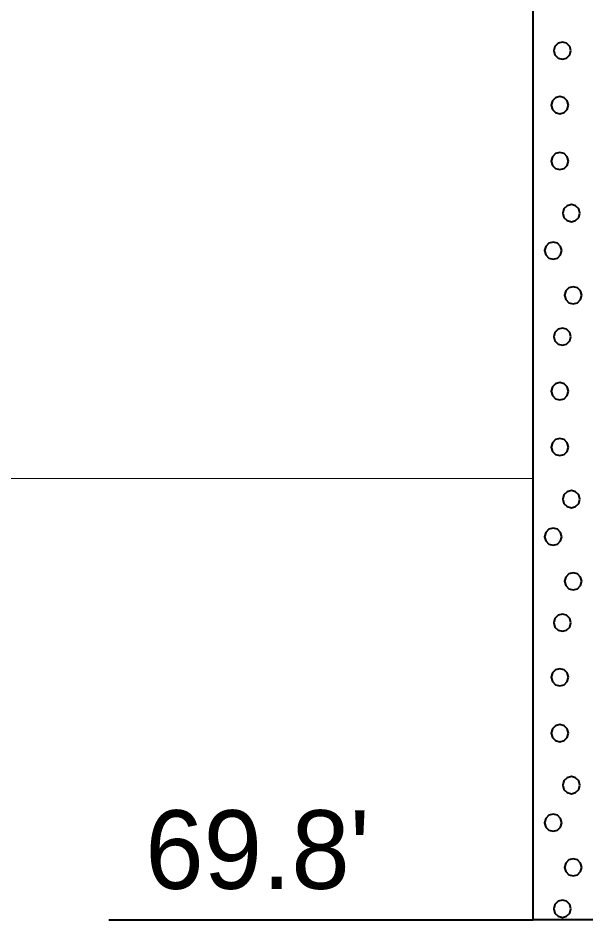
# Model space of a CAD drawing. Extents: x -582 to 653, y -817 to -3.
# Drawn here: x -30.04 to -25, y -558.05 to -550.04 of the extents above; entities that cross this region are included whole.
import ezdxf

# ---------------------------------------------------------------- set-up
doc = ezdxf.new("R2010")
doc.units = 0
doc.header["$LTSCALE"] = 0.4
doc.layers.add('27', color=7, linetype='Continuous', lineweight=40)
doc.layers.add('7', color=7, linetype='Continuous', lineweight=13)

msp = doc.modelspace()

# ---------------------------------------------------------------- linework, layer by layer
at = {"layer": '27'}
msp.add_line((-29.2387, -558.0528), (-25.4713, -558.0528), dxfattribs=at)
for points in [[(-25.4713, -549.7528), (-22.9713, -549.7528), (-22.9713, -558.0528), (-25.4713, -558.0528)], [(-25.1356, -550.3333), (-25.1458, -550.2952), (-25.1737, -550.2673), (-25.2118, -550.2571), (-25.2499, -550.2673), (-25.2778, -550.2952), (-25.288, -550.3333), (-25.2778, -550.3714), (-25.2499, -550.3993), (-25.2118, -550.4095), (-25.1737, -550.3993), (-25.1458, -550.3714)], [(-25.1585, -550.8177), (-25.1687, -550.7796), (-25.1966, -550.7517), (-25.2347, -550.7415), (-25.2728, -550.7517), (-25.3007, -550.7796), (-25.3109, -550.8177), (-25.3007, -550.8558), (-25.2728, -550.8837), (-25.2347, -550.8939), (-25.1966, -550.8837), (-25.1687, -550.8558)], [(-25.1585, -551.3135), (-25.1687, -551.2754), (-25.1966, -551.2475), (-25.2347, -551.2373), (-25.2728, -551.2475), (-25.3007, -551.2754), (-25.3109, -551.3135), (-25.3007, -551.3516), (-25.2728, -551.3794), (-25.2347, -551.3897), (-25.1966, -551.3794), (-25.1687, -551.3516)], [(-25.0555, -551.7762), (-25.0657, -551.7381), (-25.0936, -551.7102), (-25.1317, -551.7), (-25.1698, -551.7102), (-25.1977, -551.7381), (-25.2079, -551.7762), (-25.1977, -551.8143), (-25.1698, -551.8422), (-25.1317, -551.8524), (-25.0936, -551.8422), (-25.0657, -551.8143)], [(-25.217, -552.1093), (-25.2272, -552.0712), (-25.2551, -552.0433), (-25.2932, -552.0331), (-25.3313, -552.0433), (-25.3592, -552.0712), (-25.3694, -552.1093), (-25.3592, -552.1474), (-25.3313, -552.1753), (-25.2932, -552.1855), (-25.2551, -552.1753), (-25.2272, -552.1474)], [(-25.0394, -552.5055), (-25.0496, -552.4674), (-25.0775, -552.4395), (-25.1156, -552.4293), (-25.1537, -552.4395), (-25.1816, -552.4674), (-25.1918, -552.5055), (-25.1816, -552.5436), (-25.1537, -552.5714), (-25.1156, -552.5817), (-25.0775, -552.5714), (-25.0496, -552.5436)], [(-25.1356, -552.8733), (-25.1458, -552.8352), (-25.1737, -552.8073), (-25.2118, -552.7971), (-25.2499, -552.8073), (-25.2778, -552.8352), (-25.288, -552.8733), (-25.2778, -552.9114), (-25.2499, -552.9393), (-25.2118, -552.9495), (-25.1737, -552.9393), (-25.1458, -552.9114)], [(-25.1585, -553.3577), (-25.1687, -553.3196), (-25.1966, -553.2917), (-25.2347, -553.2815), (-25.2728, -553.2917), (-25.3007, -553.3196), (-25.3109, -553.3577), (-25.3007, -553.3958), (-25.2728, -553.4237), (-25.2347, -553.4339), (-25.1966, -553.4237), (-25.1687, -553.3958)], [(-25.1585, -553.8535), (-25.1687, -553.8154), (-25.1966, -553.7875), (-25.2347, -553.7773), (-25.2728, -553.7875), (-25.3007, -553.8154), (-25.3109, -553.8535), (-25.3007, -553.8916), (-25.2728, -553.9194), (-25.2347, -553.9297), (-25.1966, -553.9194), (-25.1687, -553.8916)], [(-25.0555, -554.3162), (-25.0657, -554.2781), (-25.0936, -554.2502), (-25.1317, -554.24), (-25.1698, -554.2502), (-25.1977, -554.2781), (-25.2079, -554.3162), (-25.1977, -554.3543), (-25.1698, -554.3822), (-25.1317, -554.3924), (-25.0936, -554.3822), (-25.0657, -554.3543)], [(-25.217, -554.6493), (-25.2272, -554.6112), (-25.2551, -554.5833), (-25.2932, -554.5731), (-25.3313, -554.5833), (-25.3592, -554.6112), (-25.3694, -554.6493), (-25.3592, -554.6874), (-25.3313, -554.7153), (-25.2932, -554.7255), (-25.2551, -554.7153), (-25.2272, -554.6874)], [(-25.0394, -555.0455), (-25.0496, -555.0074), (-25.0775, -554.9795), (-25.1156, -554.9693), (-25.1537, -554.9795), (-25.1816, -555.0074), (-25.1918, -555.0455), (-25.1816, -555.0836), (-25.1537, -555.1114), (-25.1156, -555.1217), (-25.0775, -555.1114), (-25.0496, -555.0836)], [(-25.1356, -555.4133), (-25.1458, -555.3752), (-25.1737, -555.3473), (-25.2118, -555.3371), (-25.2499, -555.3473), (-25.2778, -555.3752), (-25.288, -555.4133), (-25.2778, -555.4514), (-25.2499, -555.4793), (-25.2118, -555.4895), (-25.1737, -555.4793), (-25.1458, -555.4514)], [(-25.1585, -555.8977), (-25.1687, -555.8596), (-25.1966, -555.8317), (-25.2347, -555.8215), (-25.2728, -555.8317), (-25.3007, -555.8596), (-25.3109, -555.8977), (-25.3007, -555.9358), (-25.2728, -555.9637), (-25.2347, -555.9739), (-25.1966, -555.9637), (-25.1687, -555.9358)], [(-25.1585, -556.3935), (-25.1687, -556.3554), (-25.1966, -556.3275), (-25.2347, -556.3173), (-25.2728, -556.3275), (-25.3007, -556.3554), (-25.3109, -556.3935), (-25.3007, -556.4316), (-25.2728, -556.4594), (-25.2347, -556.4697), (-25.1966, -556.4594), (-25.1687, -556.4316)], [(-25.0555, -556.8562), (-25.0657, -556.8181), (-25.0936, -556.7902), (-25.1317, -556.78), (-25.1698, -556.7902), (-25.1977, -556.8181), (-25.2079, -556.8562), (-25.1977, -556.8943), (-25.1698, -556.9222), (-25.1317, -556.9324), (-25.0936, -556.9222), (-25.0657, -556.8943)], [(-25.217, -557.1893), (-25.2272, -557.1512), (-25.2551, -557.1233), (-25.2932, -557.1131), (-25.3313, -557.1233), (-25.3592, -557.1512), (-25.3694, -557.1893), (-25.3592, -557.2274), (-25.3313, -557.2553), (-25.2932, -557.2655), (-25.2551, -557.2553), (-25.2272, -557.2274)], [(-25.0394, -557.5855), (-25.0496, -557.5474), (-25.0775, -557.5195), (-25.1156, -557.5093), (-25.1537, -557.5195), (-25.1816, -557.5474), (-25.1918, -557.5855), (-25.1816, -557.6236), (-25.1537, -557.6514), (-25.1156, -557.6617), (-25.0775, -557.6514), (-25.0496, -557.6236)], [(-25.1356, -557.9533), (-25.1458, -557.9152), (-25.1737, -557.8873), (-25.2118, -557.8771), (-25.2499, -557.8873), (-25.2778, -557.9152), (-25.288, -557.9533), (-25.2778, -557.9914), (-25.2499, -558.0193), (-25.2118, -558.0295), (-25.1737, -558.0193), (-25.1458, -557.9914)]]:
    msp.add_lwpolyline(points, close=True, dxfattribs=at)
at = {"layer": '7'}
msp.add_line((-62.9147, -554.1328), (-25.4713, -554.1328), dxfattribs=at)

# ---------------------------------------------------------------- texts
at = {"layer": '27'}
msp.add_text("69.8'", height=0.6976, dxfattribs=at).set_placement((-28.9146, -557.7764))

doc.saveas('drawing.dxf')
